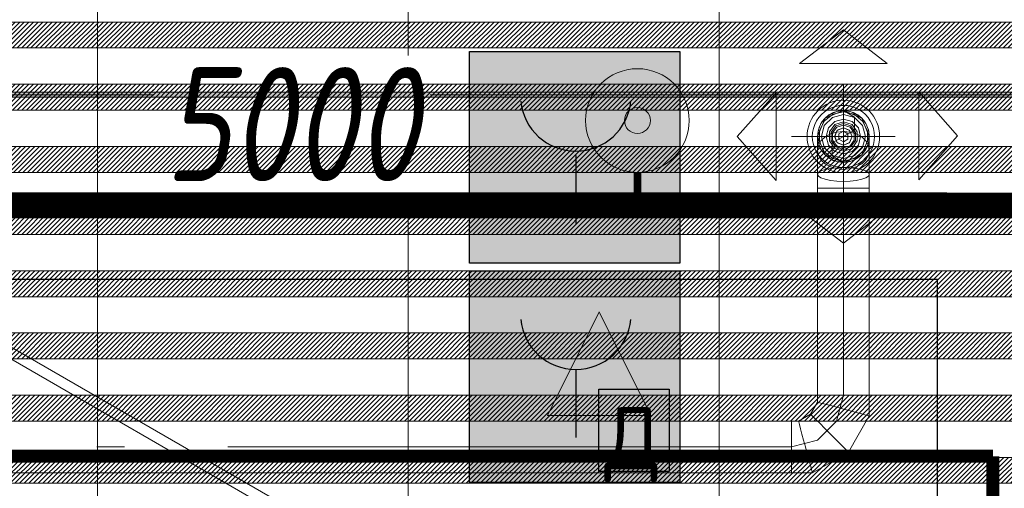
# Model space of a CAD drawing. Header units: millimetres. Extents: x -521669 to 178656, y -69521 to 433382.
# Tile 323 of 422: x -167153 to -165252, y 422089 to 422994. Entities that reach past the tile are written whole.
import ezdxf
from ezdxf import colors
from ezdxf.entities.mleader import LeaderData, LeaderLine
from ezdxf.math import Vec2, Vec3

# ---------------------------------------------------------------- set-up
doc = ezdxf.new("R2010")
doc.units = ezdxf.units.MM
for name, pattern in [('( Hidden )', [0.375, 0.25, -0.125]), ('-D1-02х01', [3, 2, -1]), ('DASHDOT', [25.4, 12.7, -6.35, 0, -6.35])]:
    doc.linetypes.add(name, pattern=pattern)
doc.layers.get('Defpoints').update_dxf_attribs({"color": 31})
for name, color, linetype, lineweight in [('_0', 7, 'Continuous', 13), ('A-DOOR', 7, 'Continuous', 5), ('dim_light', 12, 'Continuous', 9), ('dim_pot', 183, 'Continuous', 9), ('dim_razv', 93, 'DASHDOT', 9), ('pot sh', 183, 'Continuous', 15)]:
    doc.layers.add(name, color=color, linetype=linetype, lineweight=lineweight)
for name, color, linetype in [('PDF13_ПС ручной', 1, 'Continuous'), ('PDF15_ПС ручной', 1, 'Continuous'), ('PDF_Text', 7, 'Continuous')]:
    doc.layers.add(name, color=color, linetype=linetype)
doc.layers.add('PDF15_0', color=30, linetype='Continuous', true_color=0xff7f00)
doc.layers.add('PDF5_Geometry', color=7, linetype='Continuous', true_color=0xaaaaaa)
doc.layers.add('pol', color=7, linetype='Continuous', lineweight=15, true_color=0x738991)
doc.layers.add('Сводный план', color=1, linetype='Continuous', lineweight=0, true_color=0xff0000)
doc.styles.add('fl_iso paper', font='isocpeur.ttf', dxfattribs={"width": 0.8, "oblique": 10})
doc.styles.add('In tre', font='isocpeur.ttf', dxfattribs={"width": 0.8, "oblique": 10})
doc.styles.add('PDF ISOCPEUR', font='isocpeur.ttf')
doc.dimstyles.new('In tre 1_75', dxfattribs={"dimtxt": 220, "dimasz": 120, "dimexe": 60, "dimexo": 10, "dimgap": 50, "dimtad": 1, "dimdec": 0, "dimrnd": 5, "dimzin": 0, "dimdsep": 46, "dimtxsty": 'fl_iso paper', "dimblk": 'ARCHTICK', "dimcen": 0, "dimdle": 60, "dimadec": 0, "dimazin": 0, "dimtfac": 1, "dimtdec": 0, "dimtofl": 0, "dimtmove": 1, "dimatfit": 1, "dimfxl": 1, "dimtfill": 1, "dimtolj": 1, "dimtzin": 0, "dimarcsym": 1})
pattern_1 = [(225, (-233499.5126, 403509.562), (4.49012806, -4.49012806), [])]
pattern_2 = [(225, (-233499.5126, 403869.562), (4.49012806, -4.49012806), [])]

# ---------------------------------------------------------------- blocks, each defined once
blk = doc.blocks.new('_ArchTick')
at = {"color": 0, "linetype": 'ByBlock', "lineweight": 9, "const_width": 0.15}
blk.add_lwpolyline([(-0.5, -0.5), (0.5, 0.5)], dxfattribs=at)
blk = doc.blocks.new('*D6214')
at = {"layer": 'Defpoints', "color": 0, "transparency": 16777216}
for p in [(-164127.9, 422632), (-169127.9, 422454.4), (-164127.9, 422454.4)]:
    blk.add_point(p, dxfattribs=at)
at = {"layer": 'dim_light', "color": 0, "lineweight": -2, "transparency": 16777216}
for p, q in [((-169127.9, 422464.4), (-169127.9, 422692)), ((-164127.9, 422464.4), (-164127.9, 422692)), ((-169187.9, 422632), (-164067.9, 422632))]:
    blk.add_line(p, q, dxfattribs=at)
at = {"layer": 'dim_light', "color": 0, "lineweight": -2, "transparency": 16777216, "xscale": 120, "yscale": 120, "zscale": 120, "rotation": 180}
blk.add_blockref('_ArchTick', (-169127.9, 422632), dxfattribs=at)
at = {"layer": 'dim_light', "color": 0, "lineweight": -2, "transparency": 16777216, "xscale": 120, "yscale": 120, "zscale": 120}
blk.add_blockref('_ArchTick', (-164127.9, 422632), dxfattribs=at)
at = {"layer": 'dim_light', "color": 0, "transparency": 16777216, "insert": (-166627.9, 422792), "char_height": 220, "attachment_point": 5, "style": 'fl_iso paper', "bg_fill": 3, "box_fill_scale": 1.1, "bg_fill_color": 256, "bg_fill_true_color": 13158600, "bg_fill_transparency": 0}
blk.add_mtext('\\A1;5000', dxfattribs=at)
blk = doc.blocks.new('*U12205')
at = {"layer": 'pol', "true_color": 0x007dfa, "transparency": 33554687}
h = blk.add_hatch(color=150, dxfattribs=at)
h.dxf.hatch_style = 1
h.paths.add_polyline_path([(23128.7, 0), (0, 0), (0, -10), (23128.7, -10)])
at = {"layer": 'pol', "color": 162, "true_color": 0x2c3cc9}
blk.add_lwpolyline([(23128.7, 0), (0, 0), (0, -10), (23128.7, -10)], close=True, dxfattribs=at)
blk = doc.blocks.new('ftfyjjj')
at = {"layer": 'PDF5_Geometry', "color": 1, "lineweight": 18, "true_color": 0xff0000}
for points in [[(26655.1, 19959.9), (26740, 20025), (26824.8, 19959.9)], [(26610.1, 19903.7), (26535, 19818.9), (26610.1, 19734)], [(26885.4, 19905.1), (26960.6, 19820.2), (26885.4, 19735.4)], [(26740, 19869.2), (26761.6, 19856.7), (26761.6, 19831.7), (26740, 19819.2), (26718.3, 19806.7), (26718.3, 19781.7), (26740, 19769.2), (26727.1, 19770.9), (26715, 19775.9), (26704.6, 19783.9), (26696.7, 19794.2), (26691.7, 19806.3), (26690, 19819.2), (26691.7, 19832.2), (26696.7, 19844.2), (26704.6, 19854.6), (26715, 19862.5), (26727.1, 19867.5)], [(26690, 19819.2), (26704.6, 19783.9), (26740, 19769.2), (26775.4, 19783.9), (26790, 19819.2), (26775.4, 19854.6), (26740, 19869.2), (26704.6, 19854.6)], [(26740, 19866.7), (26719.4, 19862), (26702.9, 19848.8), (26693.7, 19829.8), (26693.7, 19808.7), (26702.9, 19789.6), (26719.4, 19776.4), (26740, 19771.7), (26760.6, 19776.4), (26777.1, 19789.6), (26786.3, 19808.7), (26786.3, 19829.8), (26777.1, 19848.8), (26760.6, 19862)], [(26740, 19776.7), (26718.7, 19782.4), (26703.2, 19798), (26697.5, 19819.2), (26703.2, 19840.5), (26718.7, 19856), (26740, 19861.7), (26761.2, 19856), (26776.8, 19840.5), (26782.5, 19819.2), (26776.8, 19798), (26761.2, 19782.4)], [(26740, 19852.5), (26723.3, 19848.1), (26711.1, 19835.9), (26706.7, 19819.2), (26711.1, 19802.6), (26723.3, 19790.4), (26740, 19785.9), (26756.7, 19790.4), (26768.9, 19802.6), (26773.3, 19819.2), (26768.9, 19835.9), (26756.7, 19848.1)], [(26740, 19790.9), (26723.3, 19796.3), (26713.1, 19810.5), (26713.1, 19828), (26723.3, 19842.1), (26740, 19847.5), (26756.7, 19842.1), (26766.9, 19828), (26766.9, 19810.5), (26756.7, 19796.3)], [(26740, 19844.2), (26725.3, 19839.5), (26716.2, 19826.9), (26716.2, 19811.5), (26725.3, 19799), (26740, 19794.2), (26754.7, 19799), (26763.7, 19811.5), (26763.7, 19826.9), (26754.7, 19839.5)], [(26790, 19792.4), (26788.3, 19782.9), (26783.3, 19774.1), (26775.4, 19766.5), (26765, 19760.7), (26752.9, 19757.1), (26740, 19755.8), (26727.1, 19757.1), (26715, 19760.7), (26704.6, 19766.5), (26696.7, 19774.1), (26691.7, 19782.9), (26690, 19792.4), (26691.7, 19801.9), (26696.7, 19810.7), (26704.6, 19818.3), (26715, 19824.1), (26727.1, 19827.8), (26740, 19829), (26752.9, 19827.8), (26765, 19824.1), (26775.4, 19818.3), (26783.3, 19810.7), (26788.3, 19801.9)], [(26740, 19841.2), (26727.1, 19837), (26719, 19826), (26719, 19812.4), (26727.1, 19801.4), (26740, 19797.2), (26752.9, 19801.4), (26760.9, 19812.4), (26760.9, 19826), (26752.9, 19837)], [(26740, 19802.2), (26728, 19807.2), (26723, 19819.2), (26728, 19831.2), (26740, 19836.2), (26752, 19831.2), (26757, 19819.2), (26752, 19807.2)], [(26740, 19835.9), (26728.2, 19831), (26723.3, 19819.2), (26728.2, 19807.4), (26740, 19802.6), (26751.8, 19807.4), (26756.7, 19819.2), (26751.8, 19831)], [(26740, 19829.2), (26731.3, 19824.2), (26731.3, 19814.2), (26740, 19809.2), (26748.6, 19814.2), (26748.6, 19824.2)], [(26740, 19719.2), (26727.1, 19719.2), (26715, 19719.2), (26704.6, 19719.2), (26696.7, 19719.2), (26691.7, 19719.2), (26690, 19719.2), (26691.7, 19719.2), (26696.7, 19719.2), (26704.6, 19719.2), (26715, 19719.2), (26727.1, 19719.2)], [(26655.1, 19678.6), (26740, 19613.5), (26824.8, 19678.6)], [(26740, 19293.2), (26727.1, 19296.7), (26715, 19299.9), (26704.6, 19302.7), (26696.7, 19304.8), (26691.7, 19306.1), (26690, 19306.6), (26691.7, 19306.1), (26696.7, 19304.8), (26704.6, 19302.7), (26715, 19299.9), (26727.1, 19296.7)], [(26713.2, 19246.8), (26703.7, 19256.2), (26694.9, 19265.1), (26687.3, 19272.6), (26681.5, 19278.5), (26677.8, 19282.1), (26676.6, 19283.4), (26677.8, 19282.1), (26681.5, 19278.5), (26687.3, 19272.6), (26694.9, 19265.1), (26703.7, 19256.2)], [(26640, 19220), (26640, 19232.9), (26640, 19245), (26640, 19255.3), (26640, 19263.3), (26640, 19268.3), (26640, 19270), (26640, 19268.3), (26640, 19263.3), (26640, 19255.3), (26640, 19245), (26640, 19232.9)], [(26666.8, 19220), (26663.3, 19232.9), (26660.1, 19245), (26657.3, 19255.3), (26655.2, 19263.3), (26653.9, 19268.3), (26653.4, 19270), (26653.9, 19268.3), (26655.2, 19263.3), (26657.3, 19255.3), (26660.1, 19245), (26663.3, 19232.9)], [(26713.2, 19246.8), (26722.7, 19237.3), (26731.5, 19228.5), (26739.1, 19220.9), (26744.9, 19215.1), (26748.5, 19211.4), (26749.8, 19210.2), (26748.5, 19211.4), (26744.9, 19215.1), (26739.1, 19220.9), (26731.5, 19228.5), (26722.7, 19237.3)], [(25352, 19220), (25299.1, 19220)], [(26640, 19220), (26640, 19207), (26640, 19195), (26640, 19184.6), (26640, 19176.7), (26640, 19171.7), (26640, 19170), (26640, 19171.7), (26640, 19176.7), (26640, 19184.6), (26640, 19195), (26640, 19207)], [(26666.8, 19220), (26670.3, 19207), (26673.5, 19195), (26676.3, 19184.6), (26678.4, 19176.7), (26679.7, 19171.7), (26680.2, 19170), (26679.7, 19171.7), (26678.4, 19176.7), (26676.3, 19184.6), (26673.5, 19195), (26670.3, 19207)]]:
    blk.add_lwpolyline(points, close=True, dxfattribs=at)
for points in [[(26740, 19919.2), (26740, 19719.2), (26740, 19320), (26727.1, 19320), (26715, 19320), (26704.6, 19320), (26696.7, 19320), (26691.7, 19320), (26690, 19320), (26690, 19306.6), (26676.6, 19283.4), (26653.4, 19270), (26640, 19270), (26640, 19268.3), (26640, 19263.3), (26640, 19255.3), (26640, 19245), (26640, 19232.9), (26640, 19220), (26640, 19232.9), (26640, 19245), (26640, 19255.3), (26640, 19263.3), (26640, 19268.3), (26640, 19270), (24011.1, 19270)], [(24011.1, 19170), (26640, 19170), (26640, 19171.7), (26640, 19176.7), (26640, 19184.6), (26640, 19195), (26640, 19207), (26640, 19220), (25552, 19220), (26640, 19220), (26640, 19207), (26640, 19195), (26640, 19184.6), (26640, 19176.7), (26640, 19171.7), (26640, 19170), (26680.2, 19170), (26749.8, 19210.2), (26790, 19279.8), (26788.3, 19280.3), (26783.3, 19281.6), (26775.4, 19283.7), (26765, 19286.5), (26752.9, 19289.7), (26740, 19293.2), (26752.9, 19289.7), (26765, 19286.5), (26775.4, 19283.7), (26783.3, 19281.6), (26788.3, 19280.3), (26790, 19279.8), (26790, 19320), (26788.3, 19320), (26783.3, 19320), (26775.4, 19320), (26765, 19320), (26752.9, 19320), (26740, 19320), (26752.9, 19320), (26765, 19320), (26775.4, 19320), (26783.3, 19320), (26788.3, 19320), (26790, 19320), (26790, 19719.2), (26788.3, 19719.2), (26783.3, 19719.2), (26775.4, 19719.2), (26765, 19719.2), (26752.9, 19719.2), (26740, 19719.2), (26727.1, 19719.2), (26715, 19719.2), (26704.6, 19719.2), (26696.7, 19719.2), (26691.7, 19719.2), (26690, 19719.2), (26691.7, 19719.2), (26696.7, 19719.2), (26704.6, 19719.2), (26715, 19719.2), (26727.1, 19719.2), (26740, 19719.2), (26752.9, 19719.2), (26765, 19719.2), (26775.4, 19719.2), (26783.3, 19719.2), (26788.3, 19719.2), (26790, 19719.2), (26790, 19746), (26788.3, 19742.5), (26783.3, 19739.3), (26775.4, 19736.6), (26765, 19734.4), (26752.9, 19733.1), (26740, 19732.6), (26727.1, 19733.1), (26715, 19734.4), (26704.6, 19736.6), (26696.7, 19739.3), (26691.7, 19742.5), (26690, 19746), (26691.7, 19749.5), (26696.7, 19752.7), (26704.6, 19755.5), (26715, 19757.6), (26727.1, 19759), (26740, 19759.4), (26752.9, 19759), (26765, 19757.6), (26775.4, 19755.5), (26783.3, 19752.7), (26788.3, 19749.5), (26790, 19746), (26790, 19792.4), (26790, 19819.2), (26788.3, 19806.3), (26783.3, 19794.2), (26775.4, 19783.9), (26765, 19775.9), (26752.9, 19770.9), (26740, 19769.2), (26740, 19719.2), (26740, 19320), (26727.1, 19320), (26715, 19320), (26704.6, 19320), (26696.7, 19320), (26691.7, 19320), (26690, 19320), (26690, 19719.2), (26690, 19746), (26690, 19792.4), (26690, 19819.2)], [(26690, 19819.2), (26691.7, 19832.2), (26696.7, 19844.2), (26704.6, 19854.6), (26715, 19862.5), (26727.1, 19867.5), (26740, 19869.2)], [(26740, 19869.2), (26752.9, 19867.5), (26765, 19862.5), (26775.4, 19854.6), (26783.3, 19844.2), (26788.3, 19832.2), (26790, 19819.2)], [(26740, 19869.2), (26752.9, 19867.5), (26765, 19862.5), (26775.4, 19854.6), (26783.3, 19844.2), (26788.3, 19832.2), (26790, 19819.2)], [(26640, 19819.2), (26840, 19819.2)], [(26740, 19769.2), (26727.1, 19770.9), (26715, 19775.9), (26704.6, 19783.9), (26696.7, 19794.2), (26691.7, 19806.3), (26690, 19819.2)], [(26790, 19819.2), (26788.3, 19806.3), (26783.3, 19794.2), (26775.4, 19783.9), (26765, 19775.9), (26752.9, 19770.9), (26740, 19769.2)], [(26740, 19819.2), (26740, 19805.8), (26740, 19769.2)], [(26790, 19719.2), (26788.3, 19719.2), (26783.3, 19719.2), (26775.4, 19719.2), (26765, 19719.2), (26752.9, 19719.2), (26740, 19719.2)], [(26740, 19719.2), (26752.9, 19719.2), (26765, 19719.2), (26775.4, 19719.2), (26783.3, 19719.2), (26788.3, 19719.2), (26790, 19719.2)], [(26740, 19320), (26727.1, 19320), (26715, 19320), (26704.6, 19320), (26696.7, 19320), (26691.7, 19320), (26690, 19320)], [(26690, 19320), (26691.7, 19320), (26696.7, 19320), (26704.6, 19320), (26715, 19320), (26727.1, 19320), (26740, 19320)], [(26726.6, 19270), (26740, 19320)], [(26740, 19320), (26752.9, 19320), (26765, 19320), (26775.4, 19320), (26783.3, 19320), (26788.3, 19320), (26790, 19320)], [(26790, 19320), (26788.3, 19320), (26783.3, 19320), (26775.4, 19320), (26765, 19320), (26752.9, 19320), (26740, 19320)], [(26690, 19233.4), (26726.6, 19270)], [(26640, 19220), (26690, 19233.4)]]:
    blk.add_lwpolyline(points, dxfattribs=at)
for points in [[(26670, 19819.2, 0.999748), (26810, 19819.2, 0.999748)], [(26680, 19819.2, 1.000294), (26800, 19819.2, 1.000294)]]:
    blk.add_lwpolyline(points, format="xyb", close=True, dxfattribs=at)
at = {"layer": 'PDF5_Geometry', "color": 3, "lineweight": 18, "true_color": 0x00ff00}
for points in [[(26168.6, 19280.5), (26268.5, 19480.5), (26368.6, 19280.5)], [(26368.6, 19280.5), (26168.6, 19280.5), (26268.5, 19480.5)]]:
    blk.add_lwpolyline(points, close=True, dxfattribs=at)
at = {"layer": 'PDF5_Geometry', "color": 1, "lineweight": 18, "true_color": 0xff0000}
for radius, start, end in [(70, 0.0144, 179.9856), (60, 359.9832, 180.0168), (50, 0.0202, 179.9798), (50, 0.0202, 179.9798), (50, 0.0202, 179.9798), (50, 0.0202, 179.9798), (70, 180.0144, 359.9856), (60, 179.9832, 0.0168), (50, 180.0202, 359.9798), (50, 180.0202, 359.9798), (50, 180.0202, 359.9798), (50, 180.0202, 359.9798)]:
    blk.add_arc((26740, 19819.2), radius, start, end, dxfattribs=at)
blk = doc.blocks.new('yyuuiffff55')
at = {"layer": 'PDF13_ПС ручной', "lineweight": 30}
blk.add_arc((26223.5, 19897.8), 106.9, 185.5706, 354.4294, dxfattribs=at)
at = {"layer": 'PDF15_0', "lineweight": 25}
blk.add_lwpolyline([(27195, 16099.4), (26922, 16099.4), (26922, 19543.3), (20796.3, 19543.3), (20796.3, 19181.3), (20434.4, 19181.3), (20434.4, 19543.3), (19418.4, 19543.3), (19418.4, 9311.3), (26930.5, 9311.3), (26930.5, 9406.5), (27131.5, 9406.5)], dxfattribs=at)
at = {"layer": 'PDF15_ПС ручной', "lineweight": 30}
blk.add_lwpolyline([(26424.6, 19983.5), (26424.6, 19778.2), (26424.6, 19575), (26221.4, 19575), (26018.2, 19575), (26018.2, 19778.2), (26018.2, 19983.5), (26221.4, 19983.5)], close=True, dxfattribs=at)
blk.add_lwpolyline([(26223.5, 19782.4), (26223.5, 19651.2)], dxfattribs=at)
at = {"layer": 'PDF15_ПС ручной', "color": 7, "true_color": 0xffffff, "transparency": 33554559}
for points in [[(26424.6, 19983.5), (26018.2, 19983.5), (26424.6, 19778.2)], [(26018.2, 19983.5), (26424.6, 19778.2), (26018.2, 19778.2)], [(26424.6, 19778.2), (26018.2, 19778.2), (26424.6, 19575)], [(26018.2, 19778.2), (26424.6, 19575), (26018.2, 19575)], [(26424.6, 19560.2), (26018.2, 19560.2), (26424.6, 19151.7)], [(26018.2, 19560.2), (26424.6, 19151.7), (26018.2, 19151.7)]]:
    blk.add_solid(points, dxfattribs=at)
at = {"layer": 'PDF_Text', "color": 6, "lineweight": 30}
for points in [[(26424.6, 19151.7), (26018.2, 19151.7), (26018.2, 19560.2), (26424.6, 19560.2)], [(26267.9, 19331.6), (26403.4, 19331.6), (26403.4, 19172.8), (26267.9, 19172.8)]]:
    blk.add_lwpolyline(points, close=True, dxfattribs=at)
blk.add_lwpolyline([(26223.5, 19369.7), (26223.5, 19238.5)], dxfattribs=at)
blk.add_arc((26223.5, 19476.6), 106.9, 185.5706, 354.4294, dxfattribs=at)
at = {"layer": 'PDF_Text', "color": 6, "insert": (26278.5, 19152.3), "char_height": 120, "attachment_point": 7, "style": 'PDF ISOCPEUR'}
blk.add_mtext('Д', dxfattribs=at)
blk = doc.blocks.new('fftjjkksa5664')
at = {"layer": 'Сводный план', "lineweight": 13, "true_color": 0x00c200}
h = blk.add_hatch(color=92, dxfattribs=at)
h.dxf.hatch_style = 1
edge = h.paths.add_edge_path()
edge.add_arc((26342.4, 19850), 25, 0, 360)
at = {"layer": 'Сводный план', "color": 96, "true_color": 0x008000}
for points, const_width in [([(31049, 20099.6), (28294.8, 20108.8), (28295.2, 19686), (7180.3, 19687.6), (7179.2, 19915.2)], 50), ([(26342.4, 19750), (26342.4, 19693.8)], 15)]:
    blk.add_lwpolyline(points, dxfattribs=dict(at, const_width=const_width))
at = {"layer": 'Сводный план', "color": 92, "lineweight": 13, "true_color": 0x00c200}
for radius in [100, 25]:
    blk.add_circle((26342.4, 19850), radius, dxfattribs=at)
blk = doc.blocks.new('A_MEQ_DoorWall - ОВ-7390078-50_AS_M_L33')
at = {"layer": 'A-DOOR'}
for p, q in [((-225, -100), (-225, 100)), ((475, -100), (475, 100)), ((-215, -20), (-200, -20)), ((-215, -100), (-215, -20)), ((-200, -20), (-200, -100)), ((450, -20), (465, -20)), ((450, -100), (450, -20)), ((465, -20), (465, -100)), ((-200, -100), (-190, -82.7)), ((-190, -82.7), (372.9, -407.7)), ((-200, -100), (-215, -100)), ((362.9, -425), (-200, -100)), ((465, -100), (450, -100)), ((372.9, -407.7), (362.9, -425))]:
    blk.add_line(p, q, dxfattribs=at)
blk.add_arc((-205, -100), 5, 180, 0, dxfattribs=at)
at = {"layer": 'A-DOOR', "linetype": '-D1-02х01'}
blk.add_arc((-200, -100), 650, 330, 0, dxfattribs=at)

msp = doc.modelspace()

# ---------------------------------------------------------------- hatches: boundary and pattern name
at = {"layer": '_0', "transparency": 33554534}
h = msp.add_hatch(color=252, dxfattribs=at)
h.dxf.hatch_style = 1
h.paths.add_polyline_path([(-154802.134982, 402398.150929), (-192753.734982, 402398.150929), (-192753.734982, 432349.750929), (-154802.134982, 432349.750929)])
h.paths.add_polyline_path([(-162502.934982, 423848.950929), (-162502.934982, 421848.950929), (-169852.934982, 421848.950929), (-169852.934982, 412898.950929), (-166902.934982, 412898.950929), (-166902.934982, 410898.950929), (-183952.934982, 410898.950929), (-183952.934982, 410898.950929), (-186002.934982, 410898.950929), (-186002.934982, 412898.950929), (-183852.934982, 412898.950929), (-183852.934982, 416948.950929), (-179002.934982, 416948.950929), (-179002.934982, 415448.950929), (-177352.934982, 415448.950929), (-177352.934982, 421848.950929), (-185752.934982, 421848.950929), (-185752.934982, 423848.950929), (-182952.934982, 423848.950929), (-162502.934982, 423848.950929)], flags=16)
at = {"layer": 'pot sh', "linetype": 'ByBlock', "lineweight": 0, "true_color": 0x91caaf}
h = msp.add_hatch(dxfattribs=at)
h.set_pattern_fill('ANSI31', color=253, scale=2, angle=180)
h.set_pattern_definition([(225, (-233499.5126, 403269.562), (4.49012806, -4.49012806), [])])
h.paths.add_polyline_path([(-185532.872958, 422338.950929), (-162722.934983, 422338.950929), (-162722.934983, 422388.950929), (-185532.872958, 422388.950929)])
h = msp.add_hatch(dxfattribs=at)
h.set_pattern_fill('ANSI31', color=253, scale=2, angle=180)
h.set_pattern_definition([(225, (-233499.5126, 403389.562), (4.49012806, -4.49012806), [])])
h.paths.add_polyline_path([(-185532.872958, 422218.950929), (-162722.934983, 422218.950929), (-162722.934983, 422268.950929), (-185532.872958, 422268.950929)])
h = msp.add_hatch(dxfattribs=at)
h.set_pattern_fill('ANSI31', color=253, scale=2, angle=180)
h.set_pattern_definition(pattern_1)
h.paths.add_polyline_path([(-185532.872958, 422098.950929), (-162722.934983, 422098.950929), (-162722.934983, 422148.950929), (-185532.872958, 422148.950929)])

# ---------------------------------------------------------------- linework, layer by layer
at = {"layer": 'dim_razv', "color": 1, "linetype": '( Hidden )', "ltscale": 10, "true_color": 0xff0a0a, "const_width": 25}
for points in [[(-165274.298589, 422151.21732), (-170381.028909, 422151.21732)], [(-165274.298589, 422151.21732), (-165274.298589, 421901.21732)]]:
    msp.add_lwpolyline(points, dxfattribs=at)
at = {"layer": 'pol'}
for points in [[(-167002.866474, 423648.950929), (-167002.866474, 422848.369804), (-166402.866474, 422848.369804), (-166402.866474, 423648.950929)], [(-166402.866474, 423648.950929), (-166402.866474, 422848.369804), (-165802.866474, 422848.369804), (-165802.866474, 423648.950929)], [(-165802.866474, 423648.950929), (-165802.866474, 422848.369804), (-165202.866474, 422848.369804), (-165202.866474, 423648.950929)], [(-167002.866474, 422048.950929), (-167002.866474, 422848.369804), (-167602.866474, 422848.369804), (-167602.866474, 422048.950929)], [(-166402.866474, 422048.950929), (-166402.866474, 422848.369804), (-167002.866474, 422848.369804), (-167002.866474, 422048.950929)], [(-165802.866474, 422048.950929), (-165802.866474, 422848.369804), (-166402.866474, 422848.369804), (-166402.866474, 422048.950929)], [(-165202.866474, 421898.950929), (-165202.866474, 422848.369804), (-165802.866474, 422848.369804), (-165802.866474, 422048.950929)]]:
    msp.add_lwpolyline(points, dxfattribs=at)
at = {"layer": 'pot sh'}
for points in [[(-185532.872958, 422338.950929), (-162722.934983, 422338.950929), (-162722.934983, 422388.950929), (-185532.872958, 422388.950929)], [(-185532.872958, 422218.950929), (-162722.934983, 422218.950929), (-162722.934983, 422268.950929), (-185532.872958, 422268.950929)], [(-185532.872958, 422098.950929), (-162722.934983, 422098.950929), (-162722.934983, 422148.950929), (-185532.872958, 422148.950929)]]:
    msp.add_lwpolyline(points, close=True, dxfattribs=at)

# ---------------------------------------------------------------- block references
at = {"layer": 'A-DOOR', "color": 8, "true_color": 0x7f7f7f, "rotation": 180}
msp.add_blockref('A_MEQ_DoorWall - ОВ-7390078-50_AS_M_L33', (-166827.934982, 421948.950929), dxfattribs=at)

# ---------------------------------------------------------------- next in the draw order: dimensions: what is measured, and where the dimension line sits
at = {"layer": 'dim_light'}
dim = msp.add_linear_dim(base=(-164127.934982, 422632.037467), p1=(-169127.934982, 422454.42937), p2=(-164127.934982, 422454.42937), dimstyle='In tre 1_75', dxfattribs=at)
dim.commit()
dim.dimension.update_dxf_attribs({"geometry": '*D6214', "text_midpoint": (-166627.934982, 422792.037467)})

# ---------------------------------------------------------------- next in the draw order: hatches: boundary and pattern name
at = {"layer": 'pot sh', "linetype": 'ByBlock', "lineweight": 0, "true_color": 0x91caaf}
h = msp.add_hatch(dxfattribs=at)
h.set_pattern_fill('ANSI31', color=253, scale=2, angle=180)
h.set_pattern_definition(pattern_2)
h.paths.add_polyline_path([(-185532.872958, 422938.950929), (-162722.934983, 422938.950929), (-162722.934983, 422988.950929), (-185532.872958, 422988.950929)])
h = msp.add_hatch(dxfattribs=at)
h.set_pattern_fill('ANSI31', color=253, scale=2, angle=180)
h.set_pattern_definition([(225, (-233499.5126, 403749.562), (4.49012806, -4.49012806), [])])
h.paths.add_polyline_path([(-185532.872958, 422818.950929), (-162722.934983, 422818.950929), (-162722.934983, 422868.950929), (-185532.872958, 422868.950929)])
h = msp.add_hatch(dxfattribs=at)
h.set_pattern_fill('ANSI31', color=253, scale=2, angle=180)
h.set_pattern_definition(pattern_2)
h.paths.add_polyline_path([(-185532.872958, 422698.950929), (-162722.934983, 422698.950929), (-162722.934983, 422748.950929), (-185532.872958, 422748.950929)])
h = msp.add_hatch(dxfattribs=at)
h.set_pattern_fill('ANSI31', color=253, scale=2, angle=180)
h.set_pattern_definition(pattern_1)
h.paths.add_polyline_path([(-185532.872958, 422578.950929), (-162722.934983, 422578.950929), (-162722.934983, 422628.950929), (-185532.872958, 422628.950929)])
h = msp.add_hatch(dxfattribs=at)
h.set_pattern_fill('ANSI31', color=253, scale=2, angle=180)
h.set_pattern_definition([(225, (-233499.5126, 403629.562), (4.49012806, -4.49012806), [])])
h.paths.add_polyline_path([(-185532.872958, 422458.950929), (-162722.934983, 422458.950929), (-162722.934983, 422508.950929), (-185532.872958, 422508.950929)])

# ---------------------------------------------------------------- next in the draw order: linework, layer by layer
at = {"layer": 'pot sh'}
for points in [[(-185532.872958, 422938.950929), (-162722.934983, 422938.950929), (-162722.934983, 422988.950929), (-185532.872958, 422988.950929)], [(-185532.872958, 422818.950929), (-162722.934983, 422818.950929), (-162722.934983, 422868.950929), (-185532.872958, 422868.950929)], [(-185532.872958, 422698.950929), (-162722.934983, 422698.950929), (-162722.934983, 422748.950929), (-185532.872958, 422748.950929)], [(-185532.872958, 422578.950929), (-162722.934983, 422578.950929), (-162722.934983, 422628.950929), (-185532.872958, 422628.950929)], [(-185532.872958, 422458.950929), (-162722.934983, 422458.950929), (-162722.934983, 422508.950929), (-185532.872958, 422508.950929)]]:
    msp.add_lwpolyline(points, close=True, dxfattribs=at)

# ---------------------------------------------------------------- next in the draw order: leaders
at = {"layer": 'dim_pot', "color": 0, "linetype": 'ByBlock'}
ml = msp.add_multileader_mtext('Standard', dxfattribs=at)
ml.set_content('Подвесной реечный потолок', style='In tre')
ml.set_leader_properties()
ml.build(insert=Vec2(0, 0))
ml.multileader.update_dxf_attribs({"text_left_attachment_type": 6, "text_right_attachment_type": 6, "dogleg_length": 1, "arrow_head_size": 0, "scale": 50})
ctx = ml.context
ctx.base_point, ctx.scale, ctx.char_height, ctx.arrow_head_size, ctx.landing_gap_size, ctx.plane_origin = Vec3(-172246.355871, 425205.357855), 50, 200, 0, 4.5, Vec3(-163605.074241, 425723.471429)
ctx.left_attachment, ctx.right_attachment = 6, 6
notes = []
notes.append((ctx, [(1, (1, 1, 0), (-172296.355871, 425205.357855), (1, 0), 50, [(1, [(-173104.650731, 422938.950929)], 0, [])])]))
ctx.mtext.insert, ctx.mtext.width, ctx.mtext.defined_height, ctx.mtext.flow_direction = Vec3(-172241.855871, 425465.357855), 3092.71630457, 696.609813, 5
ctx.mtext.has_bg_fill, ctx.mtext.bg_color, ctx.mtext.bg_scale_factor, ctx.mtext.bg_transparency, ctx.mtext.use_window_bg_color = 1, -1027028792, 1.5, 0, 1
for ctx, leaders in notes:
    for number, flags, end, landing, length, lines in leaders:
        leader = LeaderData()
        leader.index, (leader.has_last_leader_line, leader.has_dogleg_vector, leader.attachment_direction) = number, flags
        leader.last_leader_point, leader.dogleg_vector, leader.dogleg_length = Vec3(end), Vec3(landing), length
        for number, points, colour, breaks in lines:
            line = LeaderLine()
            line.index, line.vertices, line.color, line.breaks = number, Vec3.list(points), colors.encode_raw_color(colour), breaks
            leader.lines.append(line)
        ctx.leaders.append(leader)

# ---------------------------------------------------------------- next in the draw order: leaders
at = {"layer": 'dim_razv', "color": 0, "linetype": 'ByBlock'}
ml = msp.add_multileader_mtext('Standard', dxfattribs=at)
ml.set_content('Зеркало на стене, выполнить в один уровень с отделкой стен', style='In tre')
ml.set_leader_properties()
ml.build(insert=Vec2(0, 0))
ml.multileader.update_dxf_attribs({"text_left_attachment_type": 6, "text_right_attachment_type": 6, "dogleg_length": 1, "arrow_head_size": 0, "scale": 50})
ctx = ml.context
ctx.base_point, ctx.scale, ctx.char_height, ctx.arrow_head_size, ctx.landing_gap_size, ctx.plane_origin = Vec3(-175093.967909, 425194.400024), 50, 200, 0, 4.5, Vec3(-168282.161066, 430034.331762)
ctx.left_attachment, ctx.right_attachment = 6, 6
notes = []
notes.append((ctx, [(0, (1, 1, 0), (-172151.702513, 425194.400024), (-1, 0), 50, [(1, [(-170702.386715, 422151.21732)], 0, [])])]))
ctx.mtext.insert, ctx.mtext.width, ctx.mtext.defined_height, ctx.mtext.flow_direction = Vec3(-175089.467909, 425434.400024), 3092.71630457, 696.609813, 5
ctx.mtext.has_bg_fill, ctx.mtext.bg_color, ctx.mtext.bg_scale_factor, ctx.mtext.bg_transparency, ctx.mtext.use_window_bg_color = 1, -1027028792, 1.5, 0, 1
for ctx, leaders in notes:
    for number, flags, end, landing, length, lines in leaders:
        leader = LeaderData()
        leader.index, (leader.has_last_leader_line, leader.has_dogleg_vector, leader.attachment_direction) = number, flags
        leader.last_leader_point, leader.dogleg_vector, leader.dogleg_length = Vec3(end), Vec3(landing), length
        for number, points, colour, breaks in lines:
            line = LeaderLine()
            line.index, line.vertices, line.color, line.breaks = number, Vec3.list(points), colors.encode_raw_color(colour), breaks
            leader.lines.append(line)
        ctx.leaders.append(leader)

# ---------------------------------------------------------------- next in the draw order: block references
at = {"layer": 'pol', "xscale": -1, "rotation": 180}
msp.add_blockref('*U12205', (-185690.458269, 422843.950929), dxfattribs=at)

# ---------------------------------------------------------------- next in the draw order: leaders
at = {"layer": 'pol', "color": 1, "linetype": 'ByBlock', "true_color": 0xff0000}
ml = msp.add_multileader_mtext('Standard', dxfattribs=at)
ml.set_content('Лоток щелевой\\Pводоотводный в полу, модульный. Лщ-2', color=(255, 0, 0), style='In tre')
ml.set_leader_properties()
ml.build(insert=Vec2(0, 0))
ml.multileader.update_dxf_attribs({"text_left_attachment_type": 6, "text_right_attachment_type": 6, "dogleg_length": 1, "arrow_head_size": 0, "scale": 50})
ctx = ml.context
ctx.base_point, ctx.scale, ctx.char_height, ctx.arrow_head_size, ctx.landing_gap_size, ctx.plane_origin = Vec3(-172818.726918, 425334.218158), 50, 200, 0, 4.5, Vec3(-163959.651652, 430904.168713)
ctx.left_attachment, ctx.right_attachment = 6, 6
notes = []
notes.append((ctx, [(1, (1, 1, 0), (-172868.726918, 425334.218158), (1, 0), 50, [(1, [(-173761.381987, 422183.950929)], 0, [])])]))
ctx.mtext.insert, ctx.mtext.width, ctx.mtext.defined_height, ctx.mtext.flow_direction = Vec3(-172814.226918, 425594.218158), 2329.34513991, 696.609813, 5
ctx.mtext.has_bg_fill, ctx.mtext.bg_color, ctx.mtext.bg_scale_factor, ctx.mtext.bg_transparency, ctx.mtext.use_window_bg_color = 1, -1027028792, 1.5, 0, 1
for ctx, leaders in notes:
    for number, flags, end, landing, length, lines in leaders:
        leader = LeaderData()
        leader.index, (leader.has_last_leader_line, leader.has_dogleg_vector, leader.attachment_direction) = number, flags
        leader.last_leader_point, leader.dogleg_vector, leader.dogleg_length = Vec3(end), Vec3(landing), length
        for number, points, colour, breaks in lines:
            line = LeaderLine()
            line.index, line.vertices, line.color, line.breaks = number, Vec3.list(points), colors.encode_raw_color(colour), breaks
            leader.lines.append(line)
        ctx.leaders.append(leader)

# ---------------------------------------------------------------- next in the draw order: leaders
at = {"layer": 'pol', "color": 0, "linetype": 'ByBlock'}
ml = msp.add_multileader_mtext('Standard', dxfattribs=at)
ml.set_content('Металлический профиль', style='In tre')
ml.set_leader_properties()
ml.build(insert=Vec2(0, 0))
ml.multileader.update_dxf_attribs({"text_left_attachment_type": 6, "text_right_attachment_type": 6, "dogleg_length": 1, "arrow_head_size": 0, "scale": 50})
ctx = ml.context
ctx.base_point, ctx.scale, ctx.char_height, ctx.arrow_head_size, ctx.landing_gap_size, ctx.plane_origin = Vec3(-179004.58224, 426335.770945), 50, 200, 0, 4.5, Vec3(-172032.77052, 424886.08026)
ctx.left_attachment, ctx.right_attachment = 6, 6
notes = []
notes.append((ctx, [(1, (1, 1, 0), (-179054.58224, 426335.770945), (1, 0), 50, [(1, [(-180045.174969, 422853.950929)], 0, [])])]))
ctx.mtext.insert, ctx.mtext.width, ctx.mtext.defined_height, ctx.mtext.flow_direction = Vec3(-179000.08224, 426595.770945), 2495.09080265, 696.609813, 5
ctx.mtext.has_bg_fill, ctx.mtext.bg_color, ctx.mtext.bg_scale_factor, ctx.mtext.bg_transparency, ctx.mtext.use_window_bg_color = 1, -1027028792, 1.5, 0, 1
for ctx, leaders in notes:
    for number, flags, end, landing, length, lines in leaders:
        leader = LeaderData()
        leader.index, (leader.has_last_leader_line, leader.has_dogleg_vector, leader.attachment_direction) = number, flags
        leader.last_leader_point, leader.dogleg_vector, leader.dogleg_length = Vec3(end), Vec3(landing), length
        for number, points, colour, breaks in lines:
            line = LeaderLine()
            line.index, line.vertices, line.color, line.breaks = number, Vec3.list(points), colors.encode_raw_color(colour), breaks
            leader.lines.append(line)
        ctx.leaders.append(leader)

# ---------------------------------------------------------------- next in the draw order: block references
at = {"layer": 'Сводный план'}
for name in ['yyuuiffff55', 'fftjjkksa5664', 'ftfyjjj']:
    msp.add_blockref(name, (-192302.934982, 402948.950929), dxfattribs=at)

doc.saveas('drawing.dxf')
